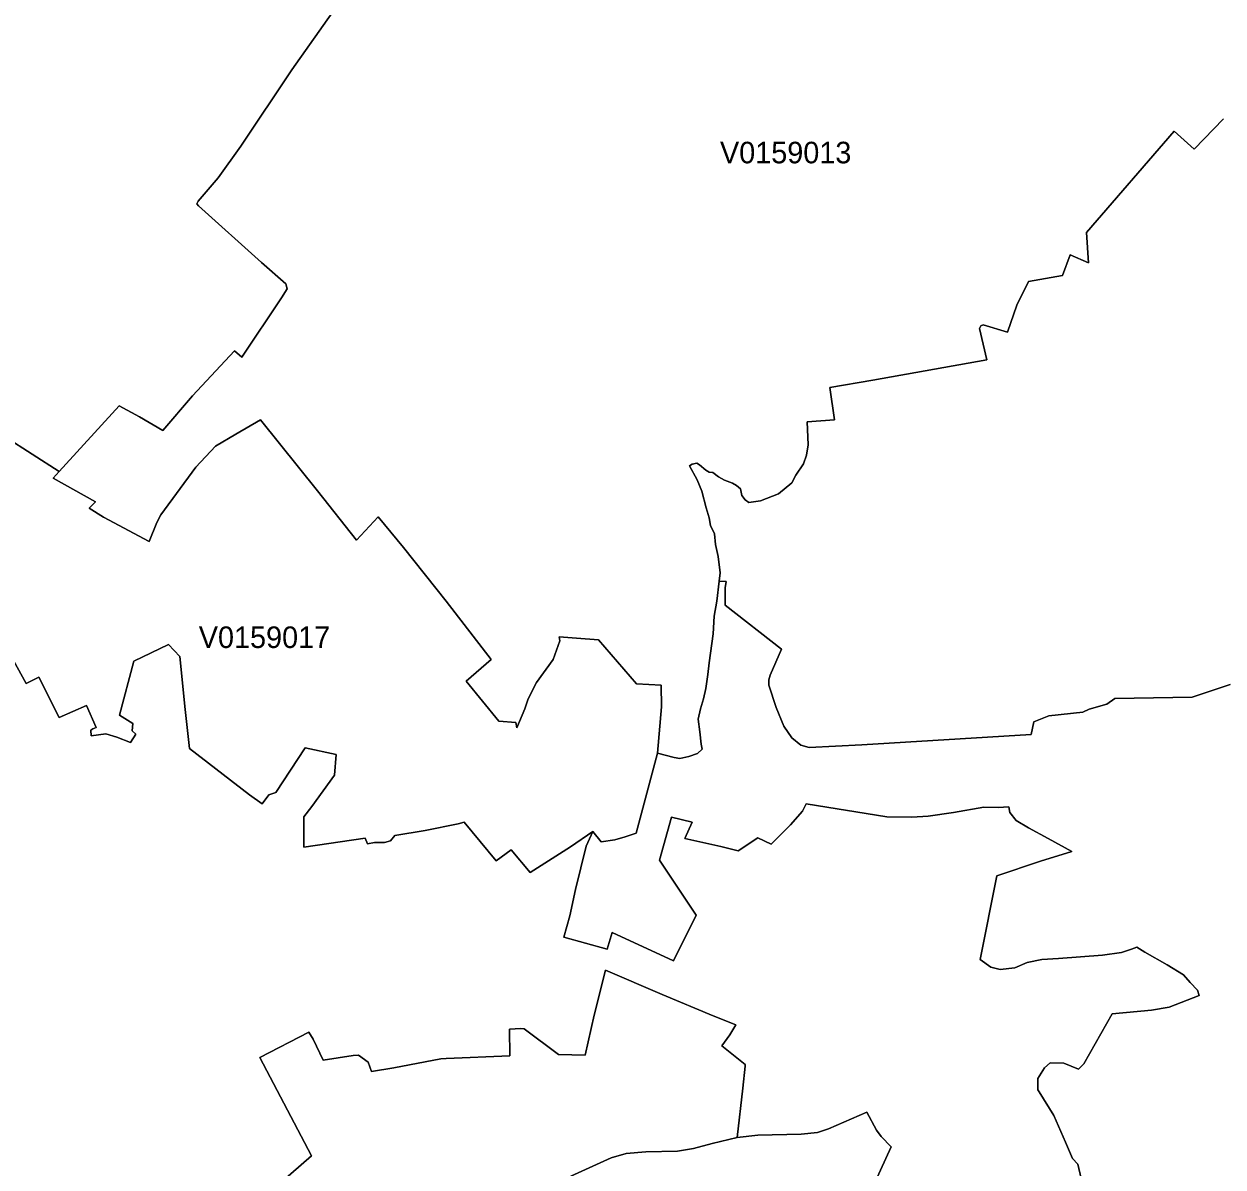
# Model space of a CAD drawing. Extents: x 369010 to 735936, y 6377141 to 6616555.
# Drawn here: x 515458 to 521024, y 6474003 to 6479309 of the extents above; entities that cross this region are included whole.
import ezdxf
from ezdxf.enums import TextEntityAlignment as Align

# ---------------------------------------------------------------- set-up
doc = ezdxf.new("R2010")
doc.units = 0
doc.header["$LTSCALE"] = 40
doc.layers.add('3', color=7, linetype='Continuous', lineweight=13)
doc.layers.add('4', color=7, linetype='Continuous')

msp = doc.modelspace()

# ---------------------------------------------------------------- linework, layer by layer
at = {"layer": '3'}
for points in [[(515370.36, 6477392.06), (515620.93, 6477231.02), (515899.8, 6477536.37), (515993.64, 6477484.9), (516102.88, 6477422.51), (516240.25, 6477583.21), (516434.38, 6477792.24), (516468.97, 6477762.62), (516654.01, 6478037.69), (516679.66, 6478080.22), (516673.37, 6478102.07), (516560.16, 6478201.04), (516268.55, 6478464.52), (516259.61, 6478474.78), (516266.06, 6478486.37), (516358.58, 6478595.6), (516463.84, 6478742.24), (516701.67, 6479095.75), (517036.32, 6479572.9)], [(517036.32, 6479572.9), (516701.67, 6479095.75), (516463.84, 6478742.24), (516358.58, 6478595.6), (516266.06, 6478486.37), (516259.61, 6478474.78), (516268.55, 6478464.52), (516560.16, 6478201.04), (516673.37, 6478102.07), (516679.66, 6478080.22), (516654.01, 6478037.69), (516468.97, 6477762.62), (516434.38, 6477792.24), (516240.25, 6477583.21), (516102.88, 6477422.51), (515993.64, 6477484.9), (515899.8, 6477536.37), (515620.93, 6477231.02), (515592.63, 6477201.39), (515790.57, 6477091), (515761.11, 6477061.38), (515827.81, 6477019.51), (516038.5, 6476906.47), (516074.58, 6476995.18), (516092.62, 6477030.43), (516255.8, 6477251.54), (516347, 6477349.36), (516440.67, 6477404.63), (516556.36, 6477471.5), (516821, 6477142.31), (517000.9, 6476912.26), (517101.86, 6477020.83), (517219.04, 6476878.33), (517416.98, 6476629.91), (517626.67, 6476359.14), (517510.49, 6476257.53), (517662.59, 6476072.16), (517740.37, 6476067.03), (517746.17, 6476041.38), (517783.4, 6476130.09), (517797.8, 6476175.6), (517836.86, 6476251.4), (517914.65, 6476359.14), (517944.94, 6476445.37), (517942.95, 6476463.41), (518022.89, 6476457.79), (518125.17, 6476449.51), (518301.93, 6476245.11), (518415.63, 6476239.32), (518416.62, 6476139.02), (518398.25, 6475923.7), (518476.7, 6475903.18), (518502.52, 6475898.71), (518543.73, 6475907.82), (518584.11, 6475921.88), (518605.3, 6475942.57), (518600.83, 6475966.24), (518595.2, 6476023.67), (518588.08, 6476082.09), (518598.35, 6476129.09), (518611.75, 6476176.76), (518623.17, 6476224.42), (518632.27, 6476288.64), (518638.23, 6476344.08), (518656.93, 6476477.81), (518661.4, 6476559.57), (518673.48, 6476629.74), (518685.07, 6476722.92), (518689.7, 6476761.15), (518680.77, 6476836.95), (518668.52, 6476892.9), (518662.89, 6476942.38), (518645.02, 6476980.28), (518638.56, 6477016.86), (518624.5, 6477063.2), (518604.47, 6477140.82), (518582.13, 6477192.79), (518546.71, 6477258.33), (518559.62, 6477266.11), (518581.46, 6477269.91), (518593.05, 6477261.8), (518623.83, 6477237.47), (518638.56, 6477228.37), (518655.28, 6477227.21), (518681.59, 6477207.19), (518709.9, 6477191.13), (518746.14, 6477177.07), (518765.51, 6477166.8), (518783.38, 6477151.25), (518789.83, 6477120.46), (518805.23, 6477099.94), (518821.94, 6477088.36), (518877.22, 6477094.81), (518960.8, 6477128.08), (519022.37, 6477179.55), (519041.07, 6477214.3), (519076.98, 6477267.6), (519089.89, 6477308.14), (519097.67, 6477354.98), (519093.04, 6477461.73)], [(519093.04, 6477461.73), (519220.97, 6477470.67), (519198.3, 6477622.11), (519398.06, 6477655.21), (519927.67, 6477749.87), (519893.75, 6477895.85), (519900.04, 6477908.1), (519909.8, 6477912.07), (520022.84, 6477877.98), (520066.53, 6478003.1), (520121.15, 6478112.99), (520279.2, 6478141.62), (520314.46, 6478236.79), (520400.02, 6478199.55), (520390.42, 6478340.56), (520796.74, 6478810.92), (520890.58, 6478728.67), (521026.79, 6478868.02)], [(521026.79, 6478868.02), (520890.58, 6478728.67), (520796.74, 6478810.92), (520390.42, 6478340.56), (520400.02, 6478199.55), (520314.46, 6478236.79), (520279.2, 6478141.62), (520121.15, 6478112.99), (520066.53, 6478003.1), (520022.84, 6477877.98), (519909.8, 6477912.07), (519900.04, 6477908.1), (519893.75, 6477895.85)], [(519893.75, 6477895.85), (519927.67, 6477749.87), (519398.06, 6477655.21), (519198.3, 6477622.11), (519220.97, 6477470.67), (519093.04, 6477461.73), (519097.67, 6477354.98), (519089.89, 6477308.14), (519076.98, 6477267.6), (519041.07, 6477214.3), (519022.37, 6477179.55), (518960.8, 6477128.08), (518877.22, 6477094.81), (518821.94, 6477088.36), (518805.23, 6477099.94), (518789.83, 6477120.46), (518783.38, 6477151.25), (518765.51, 6477166.8), (518746.14, 6477177.07), (518709.9, 6477191.13), (518681.59, 6477207.19), (518655.28, 6477227.21), (518638.56, 6477228.37), (518623.83, 6477237.47), (518593.05, 6477261.8), (518581.46, 6477269.91), (518559.62, 6477266.11), (518546.71, 6477258.33), (518582.13, 6477192.79), (518604.47, 6477140.82), (518624.5, 6477063.2), (518638.56, 6477016.86), (518645.02, 6476980.28), (518662.89, 6476942.38), (518668.52, 6476892.9), (518680.77, 6476836.95), (518689.7, 6476761.15), (518685.07, 6476722.92)], [(515374.82, 6476415.75), (515468.67, 6476246.77), (515526.43, 6476276.23), (515621.59, 6476089.87), (515747.37, 6476145.15), (515793.72, 6476043.53), (515777, 6476037.07), (515768.06, 6476030.78), (515769.22, 6476004.97), (515837.41, 6476014.07), (515888.71, 6475998.68), (515953.1, 6475972.86), (515977.42, 6476012.75), (515960.71, 6476028.14), (515963.36, 6476061.57), (515901.62, 6476100.13), (515967.16, 6476350.87), (516129.03, 6476427.99), (516181.82, 6476372.72), (516206.15, 6476127.11), (516226.67, 6475945.88), (516504.22, 6475731.22), (516563.31, 6475688.19), (516594.26, 6475730.56), (516626.37, 6475740.82), (516763.73, 6475948.53), (516906.4, 6475917.58), (516899.94, 6475822.42), (516793.36, 6475675.94), (516757.45, 6475627.78), (516757.45, 6475487.6), (517041.28, 6475528.65), (517052.87, 6475502.99), (517084.98, 6475508.79), (517131.32, 6475508.79), (517159.62, 6475517.72), (517180.14, 6475542.22), (517320.16, 6475565.39), (517473.08, 6475596.17), (517501.39, 6475603.95), (517650.34, 6475423.88), (517719.85, 6475475.35), (517807.24, 6475369.27), (517994.75, 6475488.92), (518098.86, 6475560.26), (518137.42, 6475512.59), (518200.31, 6475521.69), (518249.13, 6475535.76), (518299.28, 6475552.48), (518398.25, 6475923.7), (518416.62, 6476139.02), (518415.63, 6476239.32), (518301.93, 6476245.11), (518125.17, 6476449.51), (518022.89, 6476457.79), (517942.95, 6476463.41), (517944.94, 6476445.37), (517914.65, 6476359.14), (517836.86, 6476251.4), (517797.8, 6476175.6), (517783.4, 6476130.09), (517746.17, 6476041.38), (517740.37, 6476067.03), (517662.59, 6476072.16), (517510.49, 6476257.53), (517626.67, 6476359.14), (517416.98, 6476629.91), (517219.04, 6476878.33), (517101.86, 6477020.83), (517000.9, 6476912.26), (516821, 6477142.31), (516556.36, 6477471.5), (516440.67, 6477404.63), (516347, 6477349.36), (516255.8, 6477251.54), (516092.62, 6477030.43), (516074.58, 6476995.18), (516038.5, 6476906.47), (515827.81, 6477019.51), (515761.11, 6477061.38), (515790.57, 6477091), (515592.63, 6477201.39), (515620.93, 6477231.02), (515370.36, 6477392.06)], [(521057.24, 6476242.3), (520880.65, 6476184.7), (520521.01, 6476178.25), (520484.93, 6476151.27), (520402.01, 6476127.6), (520372.38, 6476114.86), (520215.65, 6476096.82), (520144.98, 6476069.84), (520133.56, 6476010.59), (519347.91, 6475962.27), (519102.8, 6475949.85), (519064.24, 6475961.44), (519021.71, 6475994.87), (518984.47, 6476048.82), (518949.88, 6476136.21), (518914.96, 6476239.49), (518914.96, 6476265.14), (518921.41, 6476285.83), (518974.04, 6476406.64), (518712.38, 6476610.71), (518712.38, 6476691.81), (518717.34, 6476720.77), (518685.07, 6476722.92), (518673.48, 6476629.74), (518661.4, 6476559.57), (518656.93, 6476477.81), (518638.23, 6476344.08), (518632.27, 6476288.64), (518623.17, 6476224.42), (518611.75, 6476176.76), (518598.35, 6476129.09), (518588.08, 6476082.09), (518595.2, 6476023.67), (518600.83, 6475966.24), (518605.3, 6475942.57), (518584.11, 6475921.88), (518543.73, 6475907.82), (518502.52, 6475898.71), (518476.7, 6475903.18), (518398.25, 6475923.7), (518299.28, 6475552.48), (518249.13, 6475535.76), (518200.31, 6475521.69), (518137.42, 6475512.59), (518098.86, 6475560.26), (518066.91, 6475492.4), (518017.43, 6475291.48), (517991.44, 6475169.5), (517964.13, 6475069.54), (518165.72, 6475014.26), (518188.89, 6475091.38), (518472.56, 6474960.47), (518577.66, 6475172.48), (518407.85, 6475427.03), (518463.13, 6475627.62), (518559.45, 6475604.45), (518526.19, 6475527.32), (518693.18, 6475491.24), (518772.62, 6475470.72), (518865.14, 6475531.13), (518926.71, 6475501.5)], [(518685.07, 6476722.92), (518717.34, 6476720.77), (518712.38, 6476691.81), (518712.38, 6476610.71), (518974.04, 6476406.64), (518921.41, 6476285.83), (518914.96, 6476265.14), (518914.96, 6476239.49), (518949.88, 6476136.21), (518984.47, 6476048.82), (519021.71, 6475994.87), (519064.24, 6475961.44), (519102.8, 6475949.85), (519347.91, 6475962.27), (520133.56, 6476010.59), (520144.98, 6476069.84), (520215.65, 6476096.82), (520372.38, 6476114.86), (520402.01, 6476127.6), (520484.93, 6476151.27), (520521.01, 6476178.25), (520880.65, 6476184.7), (521057.24, 6476242.3)], [(515769.22, 6476004.97), (515768.06, 6476030.78), (515777, 6476037.07), (515793.72, 6476043.53), (515747.37, 6476145.15), (515621.59, 6476089.87), (515526.43, 6476276.23), (515468.67, 6476246.77), (515374.82, 6476415.75)], [(520292.61, 6474118.39), (520238.66, 6474241.85), (520170.63, 6474352.41), (520164.18, 6474361.35), (520164.18, 6474413.98), (520194.96, 6474462.97), (520220.78, 6474485.97), (520285, 6474484.81), (520353.02, 6474457.67), (520377.51, 6474482.16), (520509.75, 6474713.54), (520692.47, 6474730.42), (520773.4, 6474744.49), (520913.42, 6474798.44), (520905.8, 6474824.26), (520871.54, 6474859.51), (520840.59, 6474895.59), (520764.79, 6474941.77), (520660.69, 6474999.7), (520623.45, 6475024.02), (520598.63, 6475013.43), (520552.29, 6474998.04), (520464.9, 6474986.45), (520260.34, 6474970.9), (520183.21, 6474965.77), (520115.02, 6474952.86), (520057.26, 6474927.2), (519989.24, 6474919.43), (519945.55, 6474929.85), (519896.39, 6474965.77), (519973.68, 6475355.03), (520176.76, 6475423.22), (520321.9, 6475468.24), (520212.67, 6475527.32), (520121.48, 6475577.97), (520063.55, 6475611.4), (520034.09, 6475648.64), (520030.12, 6475674.29), (519980.14, 6475671.81), (519913.28, 6475673.13), (519773.42, 6475647.97), (519655.09, 6475631.26), (519579.29, 6475627.45), (519463.77, 6475628.61), (519089.07, 6475689.02), (519072.02, 6475654.43), (519015.42, 6475591.54), (518926.71, 6475501.5), (518865.14, 6475531.13), (518772.62, 6475470.72), (518693.18, 6475491.24), (518526.19, 6475527.32), (518559.45, 6475604.45), (518463.13, 6475627.62), (518407.85, 6475427.03), (518577.66, 6475172.48), (518472.56, 6474960.47), (518188.89, 6475091.38), (518165.72, 6475014.26), (517964.13, 6475069.54), (517991.44, 6475169.5), (518017.43, 6475291.48), (518066.91, 6475492.4), (518098.86, 6475560.26), (517994.75, 6475488.92), (517807.24, 6475369.27), (517719.85, 6475475.35), (517650.34, 6475423.88), (517501.39, 6475603.95), (517473.08, 6475596.17), (517320.16, 6475565.39), (517180.14, 6475542.22), (517159.62, 6475517.72), (517131.32, 6475508.79), (517084.98, 6475508.79), (517052.87, 6475502.99), (517041.28, 6475528.65), (516757.45, 6475487.6), (516757.45, 6475627.78), (516793.36, 6475675.94), (516899.94, 6475822.42), (516906.4, 6475917.58), (516763.73, 6475948.53), (516626.37, 6475740.82), (516594.26, 6475730.56), (516563.31, 6475688.19), (516504.22, 6475731.22), (516226.67, 6475945.88), (516206.15, 6476127.11), (516181.82, 6476372.72), (516129.03, 6476427.99), (515967.16, 6476350.87), (515901.62, 6476100.13), (515963.36, 6476061.57), (515960.71, 6476028.14), (515977.42, 6476012.75), (515953.1, 6475972.86), (515888.71, 6475998.68), (515837.41, 6476014.07), (515769.22, 6476004.97)], [(518926.71, 6475501.5), (519015.42, 6475591.54), (519072.02, 6475654.43), (519089.07, 6475689.02), (519463.77, 6475628.61), (519579.29, 6475627.45), (519655.09, 6475631.26), (519773.42, 6475647.97), (519913.28, 6475673.13), (519980.14, 6475671.81), (520030.12, 6475674.29), (520034.09, 6475648.64), (520063.55, 6475611.4), (520121.48, 6475577.97), (520212.67, 6475527.32), (520321.9, 6475468.24), (520176.76, 6475423.22), (519973.68, 6475355.03), (519896.39, 6474965.77), (519945.55, 6474929.85), (519989.24, 6474919.43), (520057.26, 6474927.2), (520115.02, 6474952.86), (520183.21, 6474965.77), (520260.34, 6474970.9), (520464.9, 6474986.45), (520552.29, 6474998.04), (520598.63, 6475013.43), (520623.45, 6475024.02), (520660.69, 6474999.7), (520764.79, 6474941.77), (520840.59, 6474895.59), (520871.54, 6474859.51), (520905.8, 6474824.26), (520913.42, 6474798.44), (520773.4, 6474744.49), (520692.47, 6474730.42), (520509.75, 6474713.54), (520377.51, 6474482.16), (520353.02, 6474457.67), (520285, 6474484.81), (520220.78, 6474485.97), (520194.96, 6474462.97), (520164.18, 6474413.98), (520164.18, 6474361.35), (520170.63, 6474352.41), (520238.66, 6474241.85), (520292.61, 6474118.39), (520324.72, 6474042.59), (520349.71, 6474015.44), (520425.51, 6473690.23)], [(516539.64, 6473835.37), (516792.7, 6474055.16), (516552.05, 6474511.13), (516780.78, 6474629.46), (516800.48, 6474597.02), (516846.82, 6474499.21), (516985.51, 6474519.73), (517010, 6474522.38), (517054.86, 6474488.95), (517070.41, 6474446.58), (517175.34, 6474463.3), (517392.48, 6474504.34), (517418.14, 6474506.33), (517713.73, 6474519.24), (517712.4, 6474642.54), (517765.03, 6474645.19), (517779.43, 6474643.86), (517938.81, 6474525.53), (518063.44, 6474521.72), (518105.48, 6474707.25), (518156.78, 6474916.78), (518420.1, 6474803.74), (518657.27, 6474704.27), (518762.53, 6474663.23), (518734.39, 6474616.88), (518696.99, 6474565.41), (518805.06, 6474478.03), (518805.06, 6474470.41), (518795.46, 6474368.96), (518768.48, 6474140.23), (518864.48, 6474150.49), (519064.9, 6474155.62), (519140.7, 6474163.4), (519192.34, 6474180.62), (519371.08, 6474257.74), (519415.94, 6474174.16), (519436.46, 6474144.54), (519482.8, 6474097.04), (519359, 6473825.94)], [(517996.57, 6473960.33), (518184.09, 6474045.4), (518253.44, 6474066.09), (518345.13, 6474072.71), (518491.6, 6474076.51), (518566.07, 6474088.1), (518652.13, 6474112.59), (518768.48, 6474140.23), (518795.46, 6474368.96), (518805.06, 6474470.41), (518805.06, 6474478.03), (518696.99, 6474565.41), (518734.39, 6474616.88), (518762.53, 6474663.23), (518657.27, 6474704.27), (518420.1, 6474803.74), (518156.78, 6474916.78), (518105.48, 6474707.25), (518063.44, 6474521.72), (517938.81, 6474525.53), (517779.43, 6474643.86), (517765.03, 6474645.19), (517712.4, 6474642.54), (517713.73, 6474519.24), (517418.14, 6474506.33), (517392.48, 6474504.34), (517175.34, 6474463.3), (517070.41, 6474446.58), (517054.86, 6474488.95), (517010, 6474522.38), (516985.51, 6474519.73), (516846.82, 6474499.21), (516800.48, 6474597.02), (516780.78, 6474629.46), (516552.05, 6474511.13), (516792.7, 6474055.16), (516539.64, 6473835.37)], [(519359, 6473825.94), (519482.8, 6474097.04), (519436.46, 6474144.54), (519415.94, 6474174.16), (519371.08, 6474257.74), (519192.34, 6474180.62), (519140.7, 6474163.4), (519064.9, 6474155.62), (518864.48, 6474150.49), (518768.48, 6474140.23)], [(518768.48, 6474140.23), (518652.13, 6474112.59), (518566.07, 6474088.1), (518491.6, 6474076.51), (518345.13, 6474072.71), (518253.44, 6474066.09), (518184.09, 6474045.4), (517996.57, 6473960.33)], [(520425.51, 6473690.23), (520349.71, 6474015.44), (520324.72, 6474042.59), (520292.61, 6474118.39)]]:
    msp.add_lwpolyline(points, dxfattribs=at)

# ---------------------------------------------------------------- texts
at = {"layer": '4'}
for s, p in [('V0159013', (518993.68, 6478662.23)), ('V0159017', (516574.21, 6476412.2))]:
    msp.add_text(s, height=100, dxfattribs=at).set_placement(p, align=Align.CENTER)

doc.saveas('drawing.dxf')
